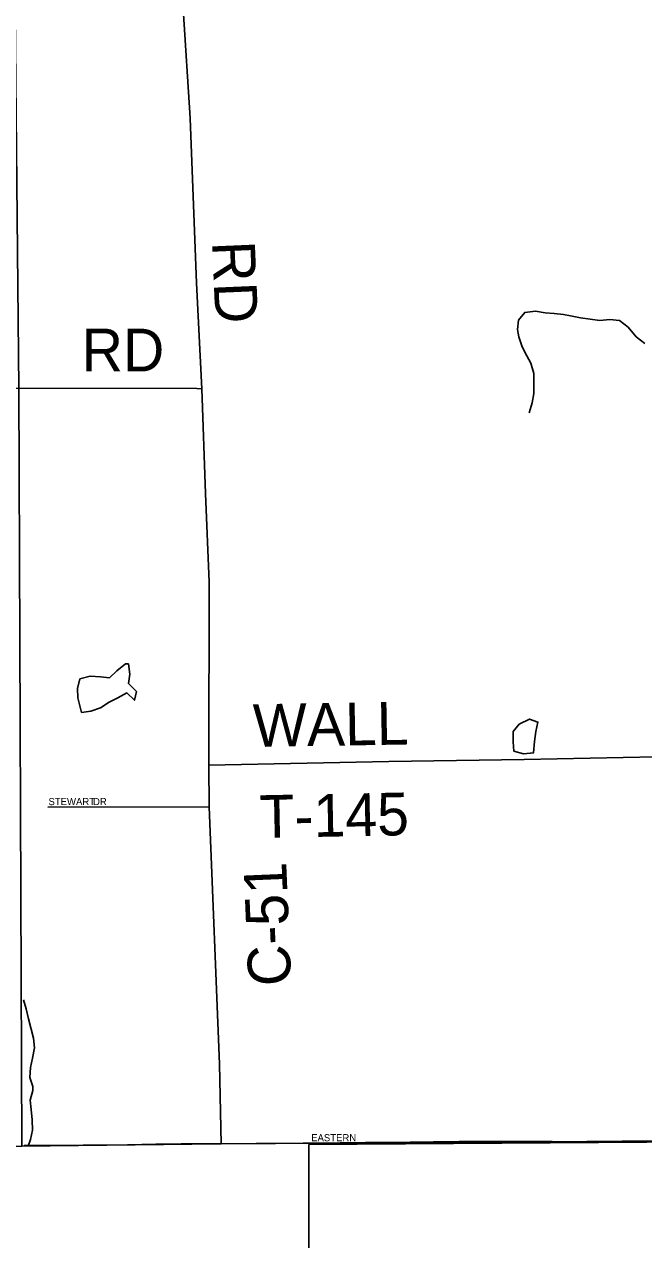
# Model space of a CAD drawing. Extents: x 1985906 to 2277390, y 930619 to 1324581.
# Drawn here: x 2165801 to 2170148, y 1088642 to 1097169 of the extents above; entities that cross this region are included whole.
import ezdxf

# ---------------------------------------------------------------- set-up
doc = ezdxf.new("R2010")
doc.units = 0
for name, color, linetype in [('GM_X_Adjacent_County', 7, 'Continuous'), ('GM_X_City_Street', 7, 'Continuous'), ('GM_X_City_Street_Text', 7, 'Continuous'), ('GM_X_Corporation', 7, 'Continuous'), ('GM_X_County', 7, 'Continuous'), ('GM_X_County_Road', 7, 'Continuous'), ('GM_X_County_Road_Text', 7, 'Continuous'), ('GM_X_Minor_Lake', 7, 'Continuous'), ('GM_X_Minor_River', 7, 'Continuous'), ('GM_X_Township', 7, 'Continuous'), ('GM_X_Township_Road', 7, 'Continuous'), ('GM_X_Township_Road_Text', 7, 'Continuous'), ('GM_X_Township_Subdivision', 7, 'Continuous'), ('GM_X_Township_Subdivision_Text', 7, 'Continuous')]:
    doc.layers.add(name, color=color, linetype=linetype)

msp = doc.modelspace()

# ---------------------------------------------------------------- linework, layer by layer
at = {"layer": 'GM_X_Adjacent_County'}
msp.add_lwpolyline([(2152684.2, 1089315.7), (2155648.8, 1089279), (2155988.7, 1089287.4), (2157526.2, 1089289.4), (2162837.9, 1089288.9), (2163293.5, 1089288.9), (2165782.9, 1089297.2), (2167175.5, 1089313), (2169500.9, 1089327.9), (2170986.2, 1089341.5), (2171523.4, 1089346.7), (2173015.3, 1089361), (2174790.3, 1089380.5), (2176069, 1089420.9), (2179329.1, 1089474), (2181183.6, 1089495.8), (2183148.7, 1089536.8), (2185136.7, 1089579.5), (2186862.1, 1089613.7), (2187773.1, 1089614.8), (2188330.5, 1089627.4), (2190553.2, 1089640.8)], dxfattribs=at)
at = {"layer": 'GM_X_City_Street'}
msp.add_lwpolyline([(2167804.9, 1089319), (2167838.2, 1089319.7), (2168196.5, 1089323.8), (2168508.7, 1089326.3), (2168672.8, 1089327.6), (2168852.9, 1089329.6), (2169066.5, 1089331.1), (2169181.5, 1089331.3), (2169427.6, 1089330.9), (2169504.6, 1089330.3), (2169641.2, 1089329.2), (2169821.9, 1089329), (2170035.4, 1089331.9), (2170133.9, 1089333.1), (2170347, 1089334.8)], dxfattribs=at)
at = {"layer": 'GM_X_Corporation'}
msp.add_lwpolyline([(2167798.7, 1088354.4), (2167799, 1089297.8), (2167799, 1089308.8), (2171523.7, 1089335.3), (2172549.1, 1089335), (2172549.1, 1089305), (2172792.4, 1089262), (2172357.2, 1087868.9)], dxfattribs=at)
at = {"layer": 'GM_X_County'}
msp.add_lwpolyline([(2152684.2, 1089315.7), (2155648.8, 1089279), (2155988.7, 1089287.4), (2157526.2, 1089289.4), (2162837.9, 1089288.9), (2163293.5, 1089288.9), (2165782.9, 1089297.2), (2167175.5, 1089313), (2169500.9, 1089327.9), (2170986.2, 1089341.5), (2171523.4, 1089346.7), (2173015.3, 1089361), (2174790.3, 1089380.5), (2176069, 1089420.9), (2179329.1, 1089474), (2181183.6, 1089495.8), (2183148.7, 1089536.8), (2185136.7, 1089579.5), (2186862.1, 1089613.7), (2187773.1, 1089614.8), (2188330.5, 1089627.4), (2190553.2, 1089640.8)], dxfattribs=at)
at = {"layer": 'GM_X_County_Road'}
for points in [[(2167182, 1089314.2), (2167170.7, 1089872.2), (2167097.6, 1091678.9), (2167096.6, 1091971.7), (2167099.2, 1093255.8), (2167073.6, 1093878.2), (2167047.9, 1094612.6), (2167010.6, 1095354), (2166964, 1096510.4), (2166916.9, 1097276.7), (2166922.1, 1097549), (2166922.1, 1097779.7), (2166877.2, 1098022.8), (2166892.6, 1098729.7), (2166883.5, 1099828.8), (2166872.9, 1099926.9), (2166822.7, 1100260.9), (2166452.5, 1102797.6)], [(2167171.4, 1089314.1), (2167182, 1089314.2), (2167428.8, 1089315.4), (2167758.6, 1089318), (2167804.9, 1089319)], [(2165799.9, 1089301.8), (2165904.4, 1089303), (2166035.3, 1089303.2), (2166215.2, 1089304), (2166346.1, 1089305.4), (2166526.1, 1089306.9), (2166723.7, 1089310.8), (2166902.2, 1089313.1), (2167000.2, 1089313.9), (2167171.4, 1089314.1)]]:
    msp.add_lwpolyline(points, dxfattribs=at)
at = {"layer": 'GM_X_Minor_Lake'}
for points in [[(2166533, 1092682.4), (2166510.9, 1092682), (2166451.4, 1092632.9), (2166397.9, 1092583.8), (2166335.5, 1092590.8), (2166263.1, 1092595.7), (2166191.1, 1092576.4), (2166174.1, 1092507.9), (2166177.2, 1092443.8), (2166203.3, 1092339.9)], [(2166533, 1092682.4), (2166510.9, 1092682), (2166451.4, 1092632.9), (2166397.9, 1092583.8), (2166335.5, 1092590.8), (2166263.1, 1092595.7), (2166191.1, 1092576.4), (2166174.1, 1092507.9), (2166177.2, 1092443.8), (2166203.4, 1092339.8)], [(2166203, 1092339.8), (2166269.1, 1092350.9), (2166335, 1092374.1), (2166396.7, 1092413.2), (2166458.5, 1092444.3), (2166520.2, 1092477.5), (2166573.3, 1092426.2), (2166588.4, 1092488.6), (2166533.2, 1092543.9), (2166542.2, 1092610.3), (2166533, 1092682.4)], [(2166203.3, 1092339.9), (2166269.1, 1092350.9), (2166335, 1092374.1), (2166396.7, 1092413.2), (2166458.5, 1092444.3), (2166520.2, 1092477.5), (2166573.3, 1092426.2), (2166588.4, 1092488.6), (2166533.2, 1092543.9), (2166542.2, 1092610.3), (2166533, 1092682.4)], [(2169274.8, 1092257.6), (2169231.4, 1092206.7), (2169232.6, 1092134.5), (2169237.6, 1092070.3), (2169304.3, 1092051.3), (2169375.6, 1092058.5)], [(2169274.8, 1092257.6), (2169231.4, 1092206.7), (2169232.6, 1092134.5), (2169237.6, 1092070.3), (2169304.3, 1092051.3), (2169376.5, 1092058.6)], [(2169375.6, 1092058.5), (2169381.2, 1092136.9), (2169390.2, 1092207.3), (2169405.1, 1092273.8), (2169346.5, 1092294.9), (2169274.8, 1092257.6)], [(2169375.6, 1092058.6), (2169381.2, 1092136.9), (2169390.2, 1092207.3), (2169405.1, 1092273.8), (2169346.5, 1092294.9), (2169274.8, 1092257.6)]]:
    msp.add_lwpolyline(points, dxfattribs=at)
at = {"layer": 'GM_X_Minor_River'}
for points in [[(2170154.8, 1094930.4), (2170093.9, 1094977.3), (2170038.5, 1095044.4), (2169977.6, 1095091.4), (2169909.4, 1095098.1), (2169839.4, 1095090.8), (2169771.2, 1095099.6), (2169704.9, 1095110.3), (2169634.5, 1095123.1), (2169584.3, 1095132.1), (2169520.1, 1095140.9), (2169455.9, 1095145.8), (2169387.6, 1095156.5), (2169313.7, 1095147.1), (2169268.6, 1095092.2), (2169261.8, 1095027.9), (2169270.8, 1094976), (2169296.1, 1094906.4), (2169327.3, 1094842.8), (2169356.3, 1094791.3), (2169377.7, 1094719.6), (2169377, 1094647.4), (2169376.3, 1094579.3), (2169365.5, 1094513), (2169344.8, 1094442.4)], [(2165795.5, 1090324.3), (2165814.6, 1090262.3), (2165829.9, 1090190.4), (2165866.2, 1090054.5), (2165873.3, 1089988.4), (2165858.4, 1089915.9), (2165845.4, 1089849.4), (2165840.5, 1089779.1), (2165861.6, 1089717.2), (2165860.1, 1089689.1), (2165841.1, 1089620.6), (2165848.2, 1089554.5), (2165857.4, 1089482.4), (2165858.6, 1089410.1), (2165844.6, 1089344.2), (2165827.3, 1089297)]]:
    msp.add_lwpolyline(points, dxfattribs=at)
at = {"layer": 'GM_X_Township'}
msp.add_lwpolyline([(2190553.2, 1089640.8), (2188330.5, 1089627.4), (2187773.1, 1089614.8), (2186862.1, 1089613.7), (2185136.7, 1089579.5), (2183148.7, 1089536.8), (2181183.6, 1089495.8), (2179329.1, 1089474), (2176069, 1089420.9), (2174790.3, 1089380.5), (2173015.3, 1089361), (2171523.4, 1089346.7), (2170986.2, 1089341.5), (2169500.9, 1089327.9), (2167175.5, 1089313), (2165782.9, 1089297.2), (2165762.3, 1094617.3), (2165737.7, 1097252.4), (2165747.4, 1098285.3), (2165731.3, 1102754.3), (2165719.4, 1105115.3), (2165679.9, 1110362.3), (2165650.7, 1113722.2)], dxfattribs=at)
at = {"layer": 'GM_X_Township_Road'}
for points in [[(2165704.6, 1094614.3), (2165762.3, 1094617.3), (2167012.7, 1094612.8), (2167047.9, 1094612.6)], [(2167096.6, 1091971.7), (2168358.7, 1091997), (2169307.9, 1092011), (2170931.1, 1092044.1), (2173486.3, 1092075.3)]]:
    msp.add_lwpolyline(points, dxfattribs=at)
at = {"layer": 'GM_X_Township_Subdivision'}
msp.add_lwpolyline([(2165965.7, 1091677), (2167097.6, 1091678.9)], dxfattribs=at)

# ---------------------------------------------------------------- texts
at = {"layer": 'GM_X_City_Street_Text'}
msp.add_text('EASTERN', height=50, rotation=0.00001, dxfattribs=at).set_placement((2167814.4, 1089332))
at = {"layer": 'GM_X_County_Road_Text'}
for s, rotation, p in [('RD', 272.46518, (2167118.4, 1095643.6)), ('C-51', 92.40022, (2167675.2, 1090426.8))]:
    msp.add_text(s, height=300, rotation=rotation, dxfattribs=at).set_placement(p)
at = {"layer": 'GM_X_Township_Road_Text'}
for s, rotation, p in [('RD', 0.00001, (2166204, 1094733.7)), ('WALL', 0.95035, (2167407.7, 1092098.2)), ('T-145', 1.12267, (2167455, 1091459.6))]:
    msp.add_text(s, height=300, rotation=rotation, dxfattribs=at).set_placement(p)
at = {"layer": 'GM_X_Township_Subdivision_Text'}
for s, p in [('STEWART', (2165970.8, 1091690.4)), ('DR', (2166283.2, 1091690.4))]:
    msp.add_text(s, height=50, rotation=0.00001, dxfattribs=at).set_placement(p)

doc.saveas('drawing.dxf')
